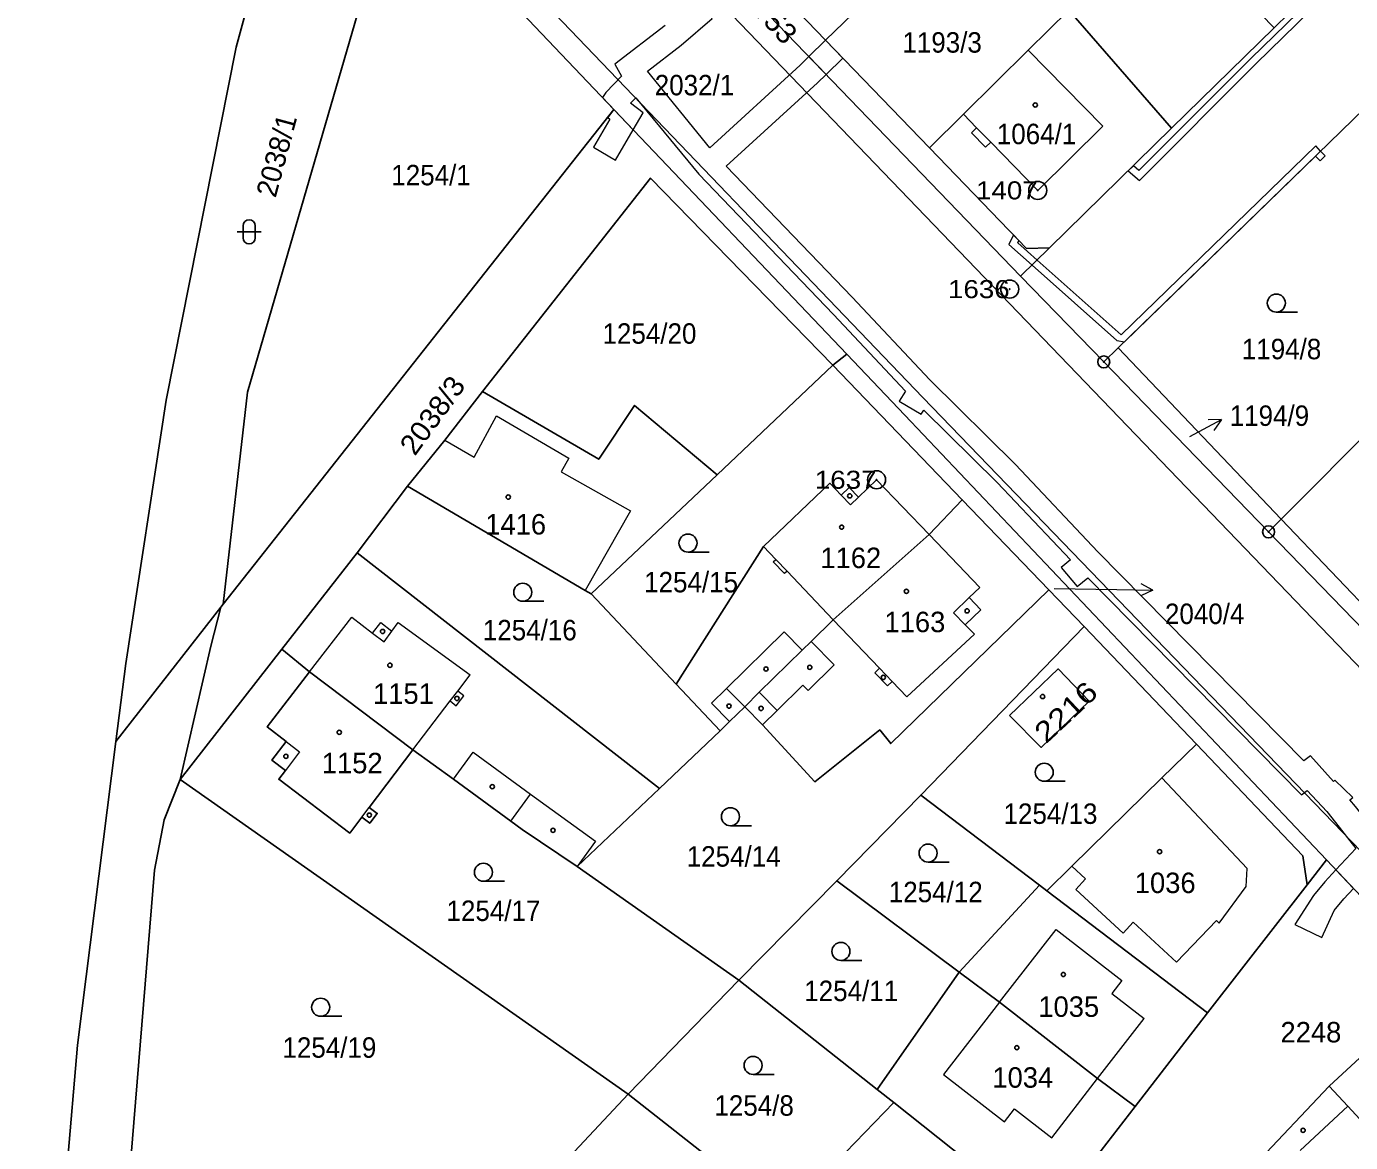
# Model space of a CAD drawing. Extents: x -679733 to -673243, y -1075091 to -1066557.
# Drawn here: x -676966.1 to -676856, y -1070458 to -1070365.2 of the extents above; entities that cross this region are included whole.
import ezdxf
from ezdxf.enums import TextEntityAlignment as Align

# ---------------------------------------------------------------- set-up
doc = ezdxf.new("R2010")
doc.units = 0
doc.header["$LTSCALE"] = 0.68
for name, color, linetype, lineweight in [('1', 7, 'Continuous', 25), ('13', 7, 'Continuous', 13), ('3', 7, 'Continuous', 25), ('4', 7, 'Continuous', 13), ('5', 7, 'Continuous', 25), ('7', 7, 'Continuous', 13), ('8', 7, 'Continuous', 25)]:
    doc.layers.add(name, color=color, linetype=linetype, lineweight=lineweight)
doc.layers.add('2', color=7, linetype='Continuous')

msp = doc.modelspace()

# ---------------------------------------------------------------- linework, layer by layer
at = {"layer": '1'}
for p, q in [((-676926.43, -1070341.37), (-676883.41, -1070385.98)), ((-676862.34, -1070365.33), (-676870.86, -1070373.68)), ((-676899.63, -1070366.36), (-676890.98, -1070375.31)), ((-676917.22, -1070372.13), (-676897.87, -1070392.47)), ((-676881.02, -1070383.63), (-676883.41, -1070385.98)), ((-676883.41, -1070385.98), (-676876.5, -1070393.1)), ((-676845.18, -1070389.51), (-676861.75, -1070406.17)), ((-676875.29, -1070391.93), (-676861.75, -1070406.17)), ((-676899.03, -1070393.38), (-676897.87, -1070392.47)), ((-676862.8, -1070407.23), (-676876.5, -1070393.1)), ((-676934.39, -1070403.42), (-676938.57, -1070408.96)), ((-676862.8, -1070407.23), (-676861.75, -1070406.17)), ((-676861.75, -1070406.17), (-676844.49, -1070424.27)), ((-676878.12, -1070415.11), (-676881.06, -1070412.06)), ((-676919.12, -1070412.39), (-676912.05, -1070419.88)), ((-676944.83, -1070416.98), (-676953.29, -1070427.83)), ((-676908.38, -1070423.76), (-676913.44, -1070428.57)), ((-676953.29, -1070427.83), (-676916.05, -1070453.99)), ((-676920.27, -1070435.06), (-676906.83, -1070444.5)), ((-676857.99, -1070434.5), (-676859.6, -1070436.57)), ((-676881.85, -1070436.61), (-676888.53, -1070443.83)), ((-676867.87, -1070447.22), (-676859.6, -1070436.57)), ((-676916.05, -1070453.99), (-676925.22, -1070463.78)), ((-676903.11, -1070464.11), (-676916.05, -1070453.99)), ((-676893.96, -1070454.68), (-676903.11, -1070464.11)), ((-676881.35, -1070464.66), (-676893.96, -1070454.68)), ((-676881.35, -1070464.66), (-676873.9, -1070455.01))]:
    msp.add_line(p, q, dxfattribs=at)
for points in [[(-676942.93, -1070346), (-676948.62, -1070366.93), (-676954.45, -1070396.27), (-676957.81, -1070418.17), (-676958.63, -1070424.67)], [(-676935.41, -1070353.37), (-676947.68, -1070395.62), (-676949.72, -1070413.25), (-676917.22, -1070372.13)], [(-676917.22, -1070372.13), (-676930.35, -1070358.32), (-676935.41, -1070353.37)], [(-676874.13, -1070353.08), (-676870.51, -1070356.84), (-676865.71, -1070361.83), (-676862.34, -1070365.33), (-676853.6, -1070356.76)], [(-676910.13, -1070355.44), (-676899.63, -1070366.36), (-676889.72, -1070356.77)], [(-676870.86, -1070373.68), (-676879.39, -1070363.85), (-676882.78, -1070367.18), (-676888.16, -1070372.51), (-676890.98, -1070375.31)], [(-676876.5, -1070393.1), (-676875.29, -1070391.93), (-676851.88, -1070369.18)], [(-676890.98, -1070375.31), (-676882.91, -1070383.66), (-676881.02, -1070383.63), (-676870.86, -1070373.68)], [(-676899.03, -1070393.38), (-676914.18, -1070377.82), (-676928.16, -1070395.57)], [(-676888.27, -1070404.56), (-676899.03, -1070393.38), (-676908.65, -1070402.49)], [(-676897.87, -1070392.47), (-676893.05, -1070397.53), (-676857.99, -1070434.5)], [(-676928.16, -1070395.57), (-676931.27, -1070399.6), (-676934.39, -1070403.42)], [(-676908.65, -1070402.49), (-676915.51, -1070396.72), (-676918.48, -1070401.19), (-676928.16, -1070395.57)], [(-676934.39, -1070403.42), (-676919.62, -1070412.1), (-676919.12, -1070412.39), (-676908.65, -1070402.49)], [(-676891.02, -1070407.46), (-676895.39, -1070402.9), (-676896.89, -1070404.34), (-676897.66, -1070403.54), (-676898.33, -1070404.18), (-676899.27, -1070403.19), (-676904.78, -1070408.44), (-676912.05, -1070419.88), (-676908.38, -1070423.76)], [(-676881.06, -1070412.06), (-676888.27, -1070404.56), (-676891.02, -1070407.46)], [(-676906.35, -1070421.77), (-676905.14, -1070420.57), (-676901.57, -1070417.06), (-676900.83, -1070416.34), (-676899, -1070414.54), (-676891.02, -1070407.46)], [(-676845.19, -1070425.48), (-676846.05, -1070424.52), (-676862.8, -1070407.23)], [(-676906.35, -1070421.77), (-676904.87, -1070423.27), (-676900.53, -1070428.01), (-676895.12, -1070423.69), (-676894.21, -1070424.83), (-676881.06, -1070412.06)], [(-676958.63, -1070424.67), (-676949.9, -1070413.48), (-676949.72, -1070413.25)], [(-676953.29, -1070427.83), (-676950.72, -1070416.72), (-676949.9, -1070413.48)], [(-676868.79, -1070424.87), (-676878.12, -1070415.11), (-676891.72, -1070429.11)], [(-676942.53, -1070418.88), (-676946.04, -1070423.45), (-676944.46, -1070424.66), (-676945.66, -1070426.22), (-676944.54, -1070427.07), (-676945.09, -1070427.79), (-676939.18, -1070432.27), (-676938.18, -1070430.95), (-676937.52, -1070431.46), (-676936.9, -1070430.64), (-676937.56, -1070430.14), (-676933.93, -1070425.36)], [(-676908.38, -1070423.76), (-676907.61, -1070423), (-676906.35, -1070421.77)], [(-676958.63, -1070424.67), (-676961.83, -1070449.89), (-676963.55, -1070469.98), (-676966.06, -1070490.5)], [(-676868.79, -1070424.87), (-676871.66, -1070427.68), (-676879.16, -1070435.03), (-676881.24, -1070437.07)], [(-676859.6, -1070436.57), (-676859.94, -1070434.17), (-676868.79, -1070424.87)], [(-676953.29, -1070427.83), (-676954.61, -1070431.16), (-676955.43, -1070435.35), (-676958.44, -1070472.24)], [(-676881.85, -1070436.61), (-676891.72, -1070429.11), (-676898.7, -1070436.23)], [(-676857.99, -1070434.5), (-676854.11, -1070438.59), (-676849.13, -1070443.81)], [(-676888.53, -1070443.83), (-676898.7, -1070436.23), (-676906.83, -1070444.5)], [(-676873.9, -1070455.01), (-676867.87, -1070447.22), (-676881.24, -1070437.07), (-676881.85, -1070436.61)], [(-676888.53, -1070443.83), (-676895.34, -1070453.59), (-676893.96, -1070454.68)], [(-676873.9, -1070455.01), (-676877.02, -1070452.68), (-676885.17, -1070446.34), (-676888.53, -1070443.83)], [(-676895.34, -1070453.59), (-676906.83, -1070444.5), (-676916.05, -1070453.99)], [(-676850.85, -1070446.95), (-676857.77, -1070453.31), (-676863.94, -1070459.86), (-676866.56, -1070462.64)]]:
    msp.add_lwpolyline(points, dxfattribs=at)
for points in [[(-676933.93, -1070425.36), (-676930.57, -1070427.8), (-676925.79, -1070431.28), (-676924.85, -1070431.97), (-676920.27, -1070435.06), (-676913.44, -1070428.57), (-676938.57, -1070408.96), (-676944.83, -1070416.98), (-676942.53, -1070418.88)], [(-676884.33, -1070422.49), (-676881.7, -1070425.15), (-676877.7, -1070421.31), (-676880.29, -1070418.63)]]:
    msp.add_lwpolyline(points, close=True, dxfattribs=at)
at = {"layer": '13'}
for points in [[(-676854.57, -1070358.42), (-676864.25, -1070367.86), (-676873.58, -1070377.19), (-676874.04, -1070376.8), (-676874.48, -1070377.22), (-676873.54, -1070378.01), (-676863.83, -1070368.28), (-676803.4, -1070309.32)], [(-676899.59, -1070369.2), (-676901.02, -1070367.72), (-676901.73, -1070368.42), (-676909.26, -1070375.29), (-676914.42, -1070368.94), (-676911.62, -1070366.77), (-676909.05, -1070364.55), (-676910.09, -1070363.44), (-676907.54, -1070360.96), (-676908.97, -1070359.48), (-676911.51, -1070361.94), (-676920.26, -1070352.69), (-676917.79, -1070350.33)], [(-676912.96, -1070365.13), (-676917.14, -1070368.36), (-676916.6, -1070369.34), (-676917.89, -1070370.69), (-676918.17, -1070371.13), (-676915.62, -1070373.81), (-676914.8, -1070372.4), (-676915.84, -1070371.59), (-676915.41, -1070371.15), (-676910.17, -1070377.5), (-676898.96, -1070389.17), (-676892.98, -1070395.54), (-676893.52, -1070396.37), (-676891.69, -1070397.45), (-676891.45, -1070397.1), (-676885.36, -1070403.12), (-676879.26, -1070409.56), (-676880.03, -1070410.19), (-676878.72, -1070411.78), (-676877.83, -1070411.05), (-676860.06, -1070429.09), (-676859.58, -1070428.72), (-676857.96, -1070430.49), (-676857.24, -1070431.39), (-676855.54, -1070433.55), (-676857.2, -1070435.33), (-676855.74, -1070436.88)], [(-676826.04, -1070461.77), (-676835.84, -1070451.85), (-676845.37, -1070441.7), (-676845.15, -1070441.49), (-676846.51, -1070439.94), (-676846.79, -1070440.21), (-676853.34, -1070432.93), (-676855.58, -1070430.07), (-676856.04, -1070429.5), (-676855.8, -1070429.31), (-676857.28, -1070427.87), (-676857.39, -1070427.97), (-676859.32, -1070425.86), (-676859.86, -1070426.27), (-676876.98, -1070408.9), (-676883.84, -1070401.64), (-676890.97, -1070394.59), (-676897.42, -1070387.71), (-676907.88, -1070376.82), (-676900.31, -1070369.9), (-676899.59, -1070369.2)]]:
    msp.add_lwpolyline(points, dxfattribs=at)
for points in [[(-676899.63, -1070366.36), (-676901.02, -1070367.72), (-676899.59, -1070369.2), (-676898.2, -1070367.84)], [(-676917.22, -1070372.13), (-676917.74, -1070372.78), (-676917.56, -1070372.92), (-676918.93, -1070375.26), (-676917.1, -1070376.33), (-676915.62, -1070373.81)], [(-676884.39, -1070383.33), (-676882.46, -1070385.05), (-676875.4, -1070391.33), (-676874.78, -1070391.44), (-676858.89, -1070375.99), (-676858.47, -1070375.58), (-676858.88, -1070375.15), (-676875.04, -1070390.85), (-676882.03, -1070384.63), (-676883.65, -1070383.19), (-676883.55, -1070383), (-676883.99, -1070382.54)], [(-676858.89, -1070375.99), (-676858.51, -1070376.39), (-676858.08, -1070375.98), (-676858.47, -1070375.58)], [(-676857.35, -1070438.72), (-676856.53, -1070437.73), (-676855.74, -1070436.88), (-676857.2, -1070435.33), (-676858.13, -1070436.33), (-676859.07, -1070437.46), (-676860.62, -1070439.86), (-676858.37, -1070440.95)]]:
    msp.add_lwpolyline(points, close=True, dxfattribs=at)
at = {"layer": '3'}
for p, q in [((-676948.551, -1070382.291), (-676946.549, -1070382.291)), ((-676948.051, -1070381.791), (-676948.051, -1070382.792)), ((-676947.049, -1070382.792), (-676947.049, -1070381.791)), ((-676862.153, -1070388.96), (-676860.403, -1070388.96)), ((-676911.063, -1070408.91), (-676909.313, -1070408.91)), ((-676924.803, -1070413), (-676923.053, -1070413)), ((-676881.453, -1070427.96), (-676879.703, -1070427.96)), ((-676907.533, -1070431.66), (-676905.783, -1070431.66)), ((-676891.103, -1070434.69), (-676889.353, -1070434.69)), ((-676928.073, -1070436.28), (-676926.323, -1070436.28)), ((-676898.353, -1070442.86), (-676896.603, -1070442.86)), ((-676941.603, -1070447.5), (-676939.853, -1070447.5)), ((-676905.653, -1070452.34), (-676903.903, -1070452.34))]:
    msp.add_line(p, q, dxfattribs=at)
for centre in [(-676862.1529, -1070388.2098), (-676911.0629, -1070408.1598), (-676924.8029, -1070412.2498), (-676881.4529, -1070427.2098), (-676907.5329, -1070430.9098), (-676891.1029, -1070433.9398), (-676928.0729, -1070435.5298), (-676898.3529, -1070442.1098), (-676941.6029, -1070446.7498), (-676905.6529, -1070451.5898)]:
    msp.add_circle(centre, 0.75, dxfattribs=at)
for centre, start, end in [((-676947.55, -1070381.7909), 0, 180), ((-676947.55, -1070382.7909), 180, 359.98789)]:
    msp.add_arc(centre, 0.5, start, end, dxfattribs=at)
at = {"layer": '4'}
for p, q in [((-676931.69, -1070338.97), (-676847.83, -1070426.23)), ((-676928.99, -1070356.99), (-676891.55, -1070396.07)), ((-676882.78, -1070367.18), (-676876.57, -1070373.5)), ((-676888.16, -1070372.51), (-676887.07, -1070373.63)), ((-676887.07, -1070373.63), (-676887.5, -1070374.05)), ((-676887.07, -1070373.63), (-676885.89, -1070374.84)), ((-676881.99, -1070378.84), (-676876.57, -1070373.5)), ((-676887.5, -1070374.05), (-676886.32, -1070375.26)), ((-676886.32, -1070375.26), (-676885.89, -1070374.84)), ((-676885.89, -1070374.84), (-676881.99, -1070378.84)), ((-676852.25, -1070436.78), (-676891.55, -1070396.07)), ((-676928.85, -1070401.02), (-676926.98, -1070397.59)), ((-676926.98, -1070397.59), (-676920.96, -1070401.1)), ((-676931.27, -1070399.6), (-676928.85, -1070401.02)), ((-676920.96, -1070401.1), (-676921.62, -1070402.24)), ((-676921.62, -1070402.24), (-676915.84, -1070405.49)), ((-676898.33, -1070404.18), (-676897.56, -1070404.98)), ((-676897.56, -1070404.98), (-676896.89, -1070404.34)), ((-676915.84, -1070405.49), (-676919.62, -1070412.1)), ((-676891.02, -1070407.46), (-676886.81, -1070411.85)), ((-676904.78, -1070408.44), (-676903.76, -1070409.52)), ((-676903.98, -1070409.72), (-676903.76, -1070409.52)), ((-676903.05, -1070410.7), (-676903.98, -1070409.72)), ((-676903.76, -1070409.52), (-676902.83, -1070410.5)), ((-676902.83, -1070410.5), (-676903.05, -1070410.7)), ((-676902.83, -1070410.5), (-676899, -1070414.54)), ((-676886.81, -1070411.85), (-676887.7, -1070412.7)), ((-676887.7, -1070412.7), (-676889, -1070413.95)), ((-676887.7, -1070412.7), (-676886.73, -1070413.71)), ((-676942.53, -1070418.88), (-676939.02, -1070414.31)), ((-676939.02, -1070414.31), (-676937.28, -1070415.64)), ((-676889, -1070413.95), (-676888.03, -1070414.96)), ((-676886.73, -1070413.71), (-676888.03, -1070414.96)), ((-676937.28, -1070415.64), (-676936.61, -1070414.77)), ((-676936.61, -1070414.77), (-676935.68, -1070415.49)), ((-676936.33, -1070416.37), (-676935.68, -1070415.49)), ((-676935.68, -1070415.49), (-676935.15, -1070414.77)), ((-676935.15, -1070414.77), (-676929.18, -1070419.11)), ((-676899, -1070414.54), (-676895.14, -1070418.57)), ((-676888.03, -1070414.96), (-676887.24, -1070415.73)), ((-676937.28, -1070415.64), (-676936.33, -1070416.37)), ((-676903.06, -1070415.54), (-676907.85, -1070420.25)), ((-676901.57, -1070417.06), (-676903.06, -1070415.54)), ((-676898.91, -1070418.29), (-676900.83, -1070416.34)), ((-676892.88, -1070420.94), (-676887.24, -1070415.73)), ((-676901.08, -1070420.43), (-676898.91, -1070418.29)), ((-676895.14, -1070418.57), (-676895.53, -1070418.95)), ((-676895.14, -1070418.57), (-676894.1, -1070419.66)), ((-676930.21, -1070420.46), (-676929.18, -1070419.11)), ((-676895.53, -1070418.95), (-676894.49, -1070420.04)), ((-676894.49, -1070420.04), (-676894.1, -1070419.66)), ((-676894.1, -1070419.66), (-676892.88, -1070420.94)), ((-676930.84, -1070421.29), (-676930.21, -1070420.46)), ((-676930.33, -1070421.68), (-676929.7, -1070420.85)), ((-676929.7, -1070420.85), (-676930.21, -1070420.46)), ((-676907.85, -1070420.25), (-676909.1, -1070421.48)), ((-676907.85, -1070420.25), (-676906.35, -1070421.77)), ((-676905.14, -1070420.57), (-676903.64, -1070422.07)), ((-676903.64, -1070422.07), (-676901.52, -1070419.98)), ((-676901.52, -1070419.98), (-676901.08, -1070420.43)), ((-676933.93, -1070425.36), (-676930.84, -1070421.29)), ((-676930.84, -1070421.29), (-676930.33, -1070421.68)), ((-676909.1, -1070421.48), (-676907.61, -1070423)), ((-676903.64, -1070422.07), (-676904.87, -1070423.27)), ((-676944.46, -1070424.66), (-676943.35, -1070425.51)), ((-676943.35, -1070425.51), (-676944.54, -1070427.07)), ((-676930.57, -1070427.8), (-676928.93, -1070425.55)), ((-676928.93, -1070425.55), (-676924.15, -1070429.03)), ((-676871.66, -1070427.68), (-676864.59, -1070435.22)), ((-676925.79, -1070431.28), (-676924.15, -1070429.03)), ((-676924.15, -1070429.03), (-676918.76, -1070432.95)), ((-676938.18, -1070430.95), (-676937.56, -1070430.14)), ((-676918.76, -1070432.95), (-676920.27, -1070435.06)), ((-676879.16, -1070435.03), (-676878.02, -1070436.08)), ((-676864.66, -1070436.72), (-676864.59, -1070435.22)), ((-676878.02, -1070436.08), (-676878.83, -1070436.95)), ((-676878.83, -1070436.95), (-676874.89, -1070440.58)), ((-676866.91, -1070439.76), (-676864.66, -1070436.72)), ((-676874.89, -1070440.58), (-676874.05, -1070439.67)), ((-676874.05, -1070439.67), (-676870.44, -1070442.99)), ((-676870.44, -1070442.99), (-676867.12, -1070439.55)), ((-676867.12, -1070439.55), (-676866.91, -1070439.76)), ((-676885.17, -1070446.34), (-676880.47, -1070440.29)), ((-676880.47, -1070440.29), (-676875, -1070444.52)), ((-676875, -1070444.52), (-676875.84, -1070445.61)), ((-676885.17, -1070446.34), (-676889.83, -1070452.34)), ((-676875.84, -1070445.61), (-676873.15, -1070447.69)), ((-676877.02, -1070452.68), (-676873.15, -1070447.69)), ((-676889.83, -1070452.34), (-676884.75, -1070456.27)), ((-676880.82, -1070457.6), (-676877.02, -1070452.68)), ((-676856.22, -1070454.98), (-676857.77, -1070453.31)), ((-676860.16, -1070458.67), (-676856.22, -1070454.98)), ((-676852.75, -1070458.75), (-676856.22, -1070454.98)), ((-676884.75, -1070456.27), (-676883.93, -1070455.2)), ((-676883.93, -1070455.2), (-676880.82, -1070457.6))]:
    msp.add_line(p, q, dxfattribs=at)
at = {"layer": '5'}
for centre in [(-676882.1968, -1070371.7392), (-676926.0068, -1070404.3392), (-676897.6168, -1070404.2392), (-676898.2868, -1070406.8392), (-676892.9068, -1070412.1692), (-676887.8568, -1070413.7992), (-676936.4568, -1070415.5092), (-676935.8468, -1070418.3192), (-676904.5768, -1070418.6292), (-676900.9368, -1070418.4892), (-676894.8268, -1070419.3292), (-676930.2768, -1070421.0792), (-676881.5868, -1070420.9192), (-676907.6568, -1070421.7192), (-676904.9868, -1070421.9092), (-676940.0568, -1070423.8992), (-676944.4968, -1070425.8892), (-676927.3368, -1070428.4092), (-676937.5568, -1070430.7792), (-676922.2868, -1070432.0392), (-676871.8568, -1070433.8192), (-676879.8568, -1070444.0292), (-676883.7268, -1070450.1092), (-676859.9268, -1070456.9792)]:
    msp.add_circle(centre, 0.175, dxfattribs=at)
at = {"layer": '7'}
for p, q in [((-676866.7, -1070397.901), (-676867.82, -1070397.929)), ((-676872.409, -1070412.072), (-676873.402, -1070411.554))]:
    msp.add_line(p, q, dxfattribs=at)
for points in [[(-676869.35, -1070399.31), (-676866.7, -1070397.901), (-676867.349, -1070398.813)], [(-676880.61, -1070411.94), (-676875.41, -1070412.02), (-676872.409, -1070412.072), (-676873.42, -1070412.556)]]:
    msp.add_lwpolyline(points, dxfattribs=at)
at = {"layer": '8'}
for centre, radius in [((-676881.99, -1070378.8398), 0.75), ((-676881.99, -1070378.8398), 0.03), ((-676884.32, -1070387.0498), 0.75), ((-676884.32, -1070387.0498), 0.03), ((-676876.5, -1070393.0999), 0.5), ((-676876.5, -1070393.0999), 0.0303), ((-676895.39, -1070402.8998), 0.75), ((-676895.39, -1070402.8998), 0.03), ((-676862.8, -1070407.2299), 0.5), ((-676862.8, -1070407.2299), 0.0303)]:
    msp.add_circle(centre, radius, dxfattribs=at)

# ---------------------------------------------------------------- texts
at = {"layer": '2'}
for s, rotation, width, p in [('1193/53', 313, 1.05, (-676908.961, -1070360.519)), ('2038/3', 54, 1.05, (-676933.772, -1070400.989)), ('2216', 43, 1.2, (-676881.29, -1070424.891))]:
    msp.add_text(s, height=1.7, rotation=rotation, dxfattribs=dict(at, width=width)).set_placement(p)
at = {"layer": '2', "width": 0.95}
for s, p in [('1193/3', (-676893.24, -1070367.39)), ('2032/1', (-676913.83, -1070370.94)), ('1064/1', (-676885.39, -1070374.999)), ('1254/1', (-676935.73, -1070378.42)), ('1254/20', (-676918.17, -1070391.59)), ('1194/9', (-676866.03, -1070398.42)), ('1254/15', (-676914.71, -1070412.259)), ('2040/4', (-676871.41, -1070414.893)), ('1254/16', (-676928.12, -1070416.249)), ('1254/13', (-676884.83, -1070431.509)), ('1254/14', (-676911.17, -1070435.06)), ('1254/12', (-676894.37, -1070438.019)), ('1254/17', (-676931.14, -1070439.58)), ('1254/11', (-676901.4, -1070446.239)), ('1254/19', (-676944.78, -1070450.95)), ('1254/8', (-676908.87, -1070455.769))]:
    msp.add_text(s, height=1.7, dxfattribs=at).set_placement(p)
at = {"layer": '2'}
msp.add_text('2038/1', height=1.7, rotation=75, dxfattribs=at).set_placement((-676945.348, -1070379.519))
at = {"layer": '2', "width": 0.95}
msp.add_text('1194/8', height=1.7, dxfattribs=at).set_placement((-676861.719, -1070392.88), align=Align.CENTER)
at = {"layer": '2'}
for s, p in [('1416', (-676927.92, -1070407.45)), ('1162', (-676900.06, -1070410.239)), ('1163', (-676894.73, -1070415.57)), ('1151', (-676937.25, -1070421.529)), ('1152', (-676941.51, -1070427.3)), ('1036', (-676873.92, -1070437.259)), ('1035', (-676881.94, -1070447.55)), ('1034', (-676885.76, -1070453.44))]:
    msp.add_text(s, height=1.7, dxfattribs=at).set_placement(p)
msp.add_text('2248', height=1.7, dxfattribs=at).set_placement((-676856.75, -1070449.673), align=Align.RIGHT)
at = {"layer": '8', "width": 1.15}
for s, p in [('1407', (-676881.989, -1070379.59)), ('1636', (-676884.319, -1070387.8)), ('1637', (-676895.389, -1070403.649))]:
    msp.add_text(s, height=1.5, dxfattribs=at).set_placement(p, align=Align.RIGHT)

doc.saveas('drawing.dxf')
